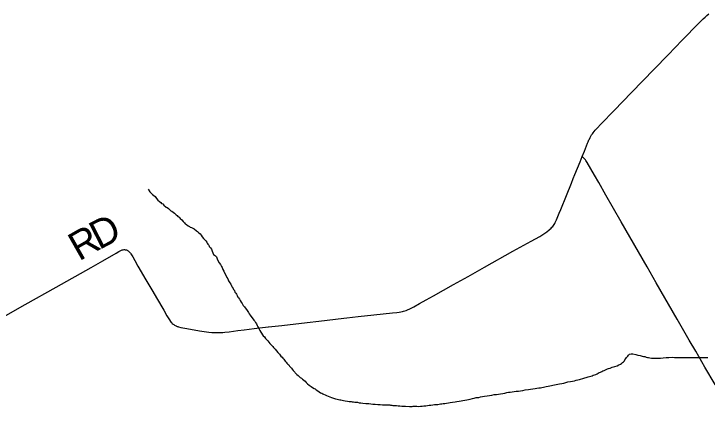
# Model space of a CAD drawing. Extents: x 1410790 to 1770854, y 448063 to 770588.
# Drawn here: x 1616513 to 1623836, y 641833 to 646048 of the extents above; entities that cross this region are included whole.
import ezdxf

# ---------------------------------------------------------------- set-up
doc = ezdxf.new("R2010")
doc.units = 0
for name, color, linetype in [('GM_X_County_Road', 7, 'Continuous'), ('GM_X_County_Road_Text', 7, 'Continuous'), ('GM_X_Minor_River', 7, 'Continuous'), ('GM_X_Township_Road', 7, 'Continuous')]:
    doc.layers.add(name, color=color, linetype=linetype)

msp = doc.modelspace()

# ---------------------------------------------------------------- linework, layer by layer
at = {"layer": 'GM_X_County_Road'}
for points in [[(1622517.2, 644540.8), (1622539.8, 644597.8), (1622573.1, 644683.7), (1622578.4, 644695.8), (1622583, 644705.9), (1622587.7, 644716.6), (1622591.9, 644725.5), (1622599.6, 644741.3), (1622608.7, 644757.3), (1622616, 644769.5), (1622624.7, 644782.1), (1622633, 644793.4), (1622642.5, 644805.7), (1622654.4, 644819.7), (1622670.4, 644837.9), (1622717.6, 644888), (1622852.8, 645026.6), (1623037.9, 645217.2), (1623274.7, 645462.9), (1623423.3, 645615.8), (1623571.7, 645769), (1623747.8, 645950.1), (1623768.2, 645971.3), (1623794.6, 645996.1), (1623813.7, 646013.4), (1623833.9, 646030.9), (1623854.6, 646047.7)], [(1619200.5, 642743.2), (1619203.4, 642743.5), (1619343.6, 642759.3), (1619552.1, 642784.1), (1619793.2, 642812.2), (1619939.8, 642829.4), (1620031, 642840), (1620148.4, 642853.1), (1620314.8, 642870.3), (1620514, 642890.1), (1620559.6, 642895.6), (1620581.3, 642898.9), (1620601.6, 642902.7), (1620617.8, 642906.3), (1620628.6, 642908.9), (1620642.9, 642913.4), (1620655.6, 642917.1), (1620670.6, 642923.4), (1620694.8, 642933.6), (1620738.7, 642955.7), (1620799, 642989.2), (1620867.5, 643028.1), (1620944.4, 643071.9), (1621156.8, 643189.4), (1621311, 643276.7), (1621485.7, 643374.3), (1621783.5, 643540.8), (1621975.7, 643647.4), (1622067.5, 643698.4), (1622109.6, 643723.9), (1622142.1, 643746.2), (1622167.8, 643766.6), (1622186.9, 643784.5), (1622196.4, 643794.3), (1622204.5, 643804), (1622212.4, 643813.4), (1622220.1, 643825.1), (1622226.7, 643835.5), (1622231.8, 643844.8), (1622238, 643858.5), (1622243.7, 643871.8), (1622273.7, 643944.6), (1622290.2, 643983.9), (1622350.1, 644129.6), (1622403.4, 644260.2), (1622422.5, 644309), (1622439.4, 644351.7), (1622495, 644484.9), (1622517.2, 644540.8)], [(1616302.2, 642791.3), (1616633.8, 642978.1), (1616959.8, 643161.4), (1617328.2, 643369.7), (1617450.9, 643439.3), (1617593.3, 643520.9), (1617621.9, 643537.5), (1617635.9, 643545.1), (1617643.7, 643549), (1617651.2, 643552.5), (1617657, 643554.9), (1617662.2, 643556.7), (1617668.9, 643558.2), (1617676.5, 643558.8), (1617682.4, 643558.6), (1617689.5, 643557.9), (1617697.1, 643556.7), (1617702.3, 643555.1), (1617708, 643552.7), (1617714.1, 643549.7), (1617718.4, 643547.1), (1617721.8, 643544.5), (1617727.9, 643539.1), (1617733.1, 643533.6), (1617737.9, 643528.2), (1617743.5, 643520.8), (1617749, 643513.4), (1617754.6, 643504.4), (1617767.7, 643482), (1617788.9, 643444.2), (1617822.9, 643384.1), (1617907.8, 643240), (1617979.1, 643118.3), (1618019.1, 643050.5), (1618095.1, 642920.1), (1618129.7, 642860.5), (1618155.1, 642818.1), (1618168.5, 642799.5), (1618176, 642789.9), (1618180.4, 642784.9), (1618185.5, 642779.8), (1618194.2, 642772.1), (1618201.1, 642766.9), (1618209, 642762.1), (1618216.7, 642757.4), (1618226.8, 642752.6), (1618232.1, 642750.2), (1618238.5, 642747.8), (1618245.3, 642745.7), (1618253.2, 642743.5), (1618276.5, 642737.9), (1618341.1, 642725.8), (1618473.7, 642703), (1618548.3, 642691.5), (1618573.1, 642688.4), (1618603.7, 642685.1), (1618626.1, 642683.2), (1618652.8, 642682.3), (1618673.8, 642682.3), (1618698.7, 642683.2), (1618718.5, 642684.5), (1618741.2, 642686.7), (1618786.8, 642692.1), (1618877.7, 642704.2), (1618946, 642713.4), (1619050.2, 642726.2), (1619200.5, 642743.2)]]:
    msp.add_lwpolyline(points, dxfattribs=at)
at = {"layer": 'GM_X_Minor_River'}
for points in [[(1617933, 644198.4), (1617948.6, 644168), (1617976.3, 644139.5), (1618006.1, 644118.9), (1618019.8, 644098.6), (1618033.6, 644082.3), (1618051.5, 644067.9), (1618063.4, 644057.7), (1618073.3, 644047.5), (1618085.2, 644041.3), (1618097.1, 644029), (1618122.9, 644008.5), (1618132.8, 644002.4), (1618144.7, 643992.1), (1618156.7, 643983.9), (1618172.5, 643969.6), (1618182.4, 643963.4), (1618196.4, 643953.1), (1618210.3, 643942.8), (1618226.1, 643926.5), (1618236, 643918.3), (1618245.9, 643908.1), (1618257.8, 643899.9), (1618269.7, 643887.7), (1618285.5, 643873.3), (1618301.3, 643857), (1618315.2, 643842.7), (1618323, 643832.6), (1618335, 643824.3), (1618352.8, 643810), (1618366.8, 643803.7), (1618376.7, 643797.5), (1618388.7, 643793.3), (1618402.7, 643785), (1618418.6, 643776.8), (1618442.4, 643756.3), (1618452.3, 643750.1), (1618466.2, 643737.8), (1618480.1, 643725.5), (1618489.9, 643711.3), (1618501.7, 643693), (1618515.5, 643676.8), (1618527.3, 643664.5), (1618539.2, 643650.3), (1618551, 643636), (1618554.8, 643625.9), (1618562.7, 643615.8), (1618570.6, 643605.6), (1618576.4, 643593.5), (1618590.2, 643579.2), (1618600.1, 643565), (1618605.7, 643542.8), (1618623.2, 643508.4), (1618643.1, 643492), (1618653, 643481.8), (1618664.5, 643449.5), (1618680.1, 643421.1), (1618693.9, 643402.8), (1618707.6, 643380.5), (1618713.4, 643368.4), (1618721.1, 643350.2), (1618730.9, 643330), (1618740.5, 643305.7), (1618754.2, 643283.4), (1618764, 643265.2), (1618771.7, 643249), (1618781.5, 643230.8), (1618787.3, 643218.7), (1618795.2, 643206.5), (1618803, 643194.3), (1618810.8, 643178.1), (1618818.5, 643161.9), (1618828.4, 643149.7), (1618834.3, 643139.6), (1618842.1, 643127.4), (1618847.9, 643111.3), (1618855.7, 643099.1), (1618863.5, 643086.9), (1618871.4, 643072.8), (1618879.2, 643058.6), (1618887, 643048.4), (1618894.9, 643036.2), (1618902.7, 643022), (1618912.5, 643005.8), (1618924.3, 642989.6), (1618934, 642969.3), (1618949.8, 642955), (1618957.7, 642942.9), (1618971.5, 642926.6), (1618977.3, 642916.4), (1618983.2, 642906.3), (1618991, 642894.1), (1618998.9, 642882), (1619008.7, 642867.7), (1619048, 642814.9), (1619057.9, 642802.7), (1619065.7, 642788.5), (1619075.5, 642774.3), (1619083.3, 642758.1), (1619091.1, 642743.9), (1619098.8, 642727.8)], [(1619098.8, 642727.8), (1619106.6, 642713.6), (1619112.5, 642703.4), (1619122.3, 642687.2), (1619128.2, 642677.1), (1619139.9, 642658.8), (1619147.8, 642648.7), (1619159.6, 642636.4), (1619169.5, 642622.2), (1619181.3, 642610), (1619195.2, 642595.7), (1619207, 642581.4), (1619216.8, 642569.2), (1619228.7, 642557), (1619236.6, 642546.8), (1619248.4, 642534.6), (1619256.3, 642524.4), (1619274.1, 642508.1), (1619285.9, 642491.8), (1619301.7, 642473.5), (1619317.5, 642455.1), (1619333.2, 642434.8), (1619345.1, 642422.6), (1619353, 642412.4), (1619362.8, 642402.2), (1619370.7, 642392), (1619378.6, 642381.9), (1619388.5, 642371.7), (1619396.3, 642361.5), (1619406.2, 642351.3), (1619416.1, 642341.1), (1619424, 642328.9), (1619433.8, 642318.7), (1619443.7, 642306.5), (1619451.6, 642296.3), (1619461.4, 642284.1), (1619500.9, 642241.3), (1619514.8, 642229), (1619526.7, 642218.8), (1619538.6, 642208.6), (1619550.5, 642200.3), (1619560.4, 642190.1), (1619574.3, 642181.9), (1619588.2, 642169.6), (1619600, 642157.4), (1619613.9, 642143.1), (1619631.7, 642128.7), (1619651.6, 642114.3), (1619667.5, 642104), (1619683.4, 642093.7), (1619695.4, 642087.5), (1619707.3, 642077.3), (1619725.2, 642066.9), (1619739.1, 642056.7), (1619753, 642048.4), (1619765, 642042.2), (1619774.9, 642036), (1619784.9, 642031.8), (1619800.9, 642025.5), (1619814.9, 642019.2), (1619832.8, 642010.9), (1619850.8, 642004.6), (1619868.8, 641998.2), (1619888.8, 641989.9), (1619908.8, 641983.5), (1619928.8, 641979.2), (1619940.9, 641976.9), (1619954.9, 641972.7), (1619964.9, 641972.5), (1619978.9, 641968.3), (1619995, 641966), (1620013, 641963.7), (1620037.1, 641959.2), (1620053.1, 641957), (1620067.2, 641956.7), (1620077.2, 641954.5), (1620087.2, 641952.4), (1620101.3, 641952.1), (1620115.3, 641949.9), (1620129.4, 641947.6), (1620141.4, 641947.4), (1620159.4, 641943.1), (1620177.5, 641940.8), (1620199.6, 641938.4), (1620229.7, 641933.9), (1620263.8, 641933.3), (1620283.9, 641930.9), (1620306, 641928.5), (1620330.1, 641928.1), (1620356.2, 641923.7), (1620380.3, 641923.2), (1620406.4, 641920.8), (1620426.5, 641920.5), (1620444.6, 641920.1), (1620456.6, 641919.9), (1620470.7, 641919.7), (1620482.8, 641919.5), (1620492.8, 641917.3), (1620504.8, 641917.1), (1620516.9, 641914.9), (1620528.9, 641914.7)], [(1622594.8, 642218.3), (1622609, 642224.1), (1622623.1, 642227.8), (1622633.2, 642231.7), (1622647.4, 642235.4), (1622661.6, 642241.2), (1622673.7, 642249), (1622694, 642260.7), (1622708.2, 642266.5), (1622722.4, 642272.3), (1622734.5, 642278.1), (1622748.7, 642281.9), (1622760.9, 642289.7), (1622771, 642293.5), (1622783.1, 642299.3), (1622795.3, 642303.1), (1622811.5, 642308.9), (1622833.7, 642318.5), (1622860, 642326.1), (1622884.3, 642333.7), (1622904.5, 642341.4), (1622920.7, 642349.1), (1622932.9, 642356.9), (1622943.1, 642368.8), (1622953.3, 642374.7), (1622963.5, 642386.5), (1622965.7, 642396.5), (1622978, 642410.3), (1622984.2, 642420.3), (1622996.5, 642434.1), (1623004.7, 642446), (1623017, 642455.8), (1623035.1, 642457.5), (1623051.2, 642459.2), (1623081.3, 642452.7), (1623103.3, 642446.3), (1623127.3, 642439.9), (1623149.3, 642435.5), (1623165.3, 642431.2), (1623177.4, 642429), (1623191.4, 642424.7), (1623205.4, 642420.5), (1623217.4, 642418.3), (1623231.4, 642416), (1623247.5, 642413.7), (1623263.6, 642413.5), (1623291.7, 642413), (1623315.8, 642412.6), (1623342, 642414.1), (1623372.2, 642417.6), (1623402.4, 642419.1), (1623432.6, 642420.6), (1623464.8, 642422), (1623492.9, 642421.6), (1623517, 642421.2), (1623537.1, 642420.8), (1623553.2, 642420.5), (1623573.3, 642420.2), (1623589.4, 642419.9), (1623605.5, 642419.6), (1623623.6, 642419.3), (1623645.7, 642418.9), (1623665.8, 642418.6), (1623687.9, 642420.2), (1623710, 642419.8), (1623734.1, 642419.4), (1623758.3, 642419), (1623782.4, 642420.6), (1623808.5, 642420.2), (1623842.8, 642421.6)], [(1620528.9, 641914.7), (1620538.9, 641912.5), (1620553, 641912.3), (1620571.1, 641909.9), (1620591.2, 641909.6), (1620611.2, 641907.2), (1620631.3, 641904.9), (1620651.4, 641904.6), (1620693.6, 641903.8), (1620709.7, 641903.5), (1620719.7, 641903.4), (1620729.8, 641905.2), (1620747.9, 641904.9), (1620768, 641904.5), (1620788.1, 641904.2), (1620808.2, 641905.9), (1620826.4, 641907.6), (1620844.5, 641909.3), (1620864.6, 641910.9), (1620882.7, 641912.6), (1620900.9, 641916.3), (1620919, 641918), (1620937.2, 641919.7), (1620955.3, 641923.4), (1620975.4, 641925.1), (1620989.5, 641924.8), (1621003.6, 641926.6), (1621017.7, 641930.4), (1621033.8, 641930.1), (1621048, 641933.9), (1621066.1, 641935.6), (1621084.2, 641937.2), (1621104.4, 641940.9), (1621122.5, 641944.6), (1621144.7, 641948.2), (1621172.9, 641951.8), (1621193.1, 641955.4), (1621215.3, 641959.1), (1621237.4, 641962.7), (1621255.6, 641966.4), (1621275.8, 641970.1), (1621295.9, 641973.7), (1621314.1, 641977.4), (1621334.3, 641981.1), (1621356.5, 641986.8), (1621376.6, 641990.4), (1621396.8, 641996.1), (1621423, 641997.6), (1621443.2, 642003.3), (1621463.4, 642007), (1621485.6, 642012.6), (1621511.8, 642016.2), (1621536, 642019.8), (1621562.2, 642023.3), (1621586.4, 642028.9), (1621610.5, 642030.5), (1621632.7, 642034.2), (1621699.2, 642045.1), (1621719.4, 642048.7), (1621737.6, 642052.4), (1621755.7, 642054.1), (1621775.8, 642057.8), (1621796, 642059.4), (1621818.2, 642063.1), (1621842.3, 642064.7), (1621864.5, 642068.3), (1621888.7, 642071.9), (1621914.9, 642077.5), (1621949.1, 642080.9), (1621971.3, 642084.5), (1621995.5, 642088.1), (1622017.7, 642091.8), (1622037.8, 642095.4), (1622058, 642099.1), (1622074.1, 642100.8), (1622090.3, 642104.6), (1622106.4, 642106.3), (1622120.5, 642110.1), (1622134.7, 642113.8), (1622156.8, 642117.5), (1622175, 642121.2), (1622191.1, 642122.9), (1622207.3, 642126.6), (1622223.4, 642130.4), (1622241.6, 642134.1), (1622259.7, 642137.8), (1622277.9, 642141.5), (1622300.1, 642147.1), (1622322.3, 642150.7), (1622342.5, 642156.4), (1622364.7, 642162), (1622392.9, 642165.6), (1622413.1, 642171.2), (1622433.3, 642174.9), (1622453.5, 642180.6), (1622471.6, 642184.3), (1622487.7, 642188), (1622499.8, 642189.8), (1622522.1, 642199.5), (1622578.7, 642214.5), (1622594.8, 642218.3)]]:
    msp.add_lwpolyline(points, dxfattribs=at)
at = {"layer": 'GM_X_Township_Road'}
msp.add_lwpolyline([(1624167.2, 641706.3), (1624026.1, 641950.7), (1623919.4, 642135.3), (1623811.4, 642319.2), (1623715.1, 642487.1), (1623647.5, 642603.4), (1623519.4, 642824.9), (1623297.5, 643208.2), (1623201.1, 643376.1), (1623018.4, 643694.9), (1622928.6, 643851.5), (1622767.3, 644133.4), (1622690.5, 644267.1), (1622646, 644343.7), (1622569.2, 644477.4), (1622560.6, 644490.9), (1622555.2, 644498.7), (1622550.4, 644505.2), (1622546.6, 644510), (1622540.5, 644516.9), (1622530.9, 644526.9), (1622517.2, 644540.8)], dxfattribs=at)

# ---------------------------------------------------------------- texts
at = {"layer": 'GM_X_County_Road_Text'}
for s, rotation, p in [('D', 27.2884, (1617412.5, 643553.2)), ('R', 29.65774, (1617201.3, 643432.8))]:
    msp.add_text(s, height=300, rotation=rotation, dxfattribs=at).set_placement(p)

doc.saveas('drawing.dxf')
